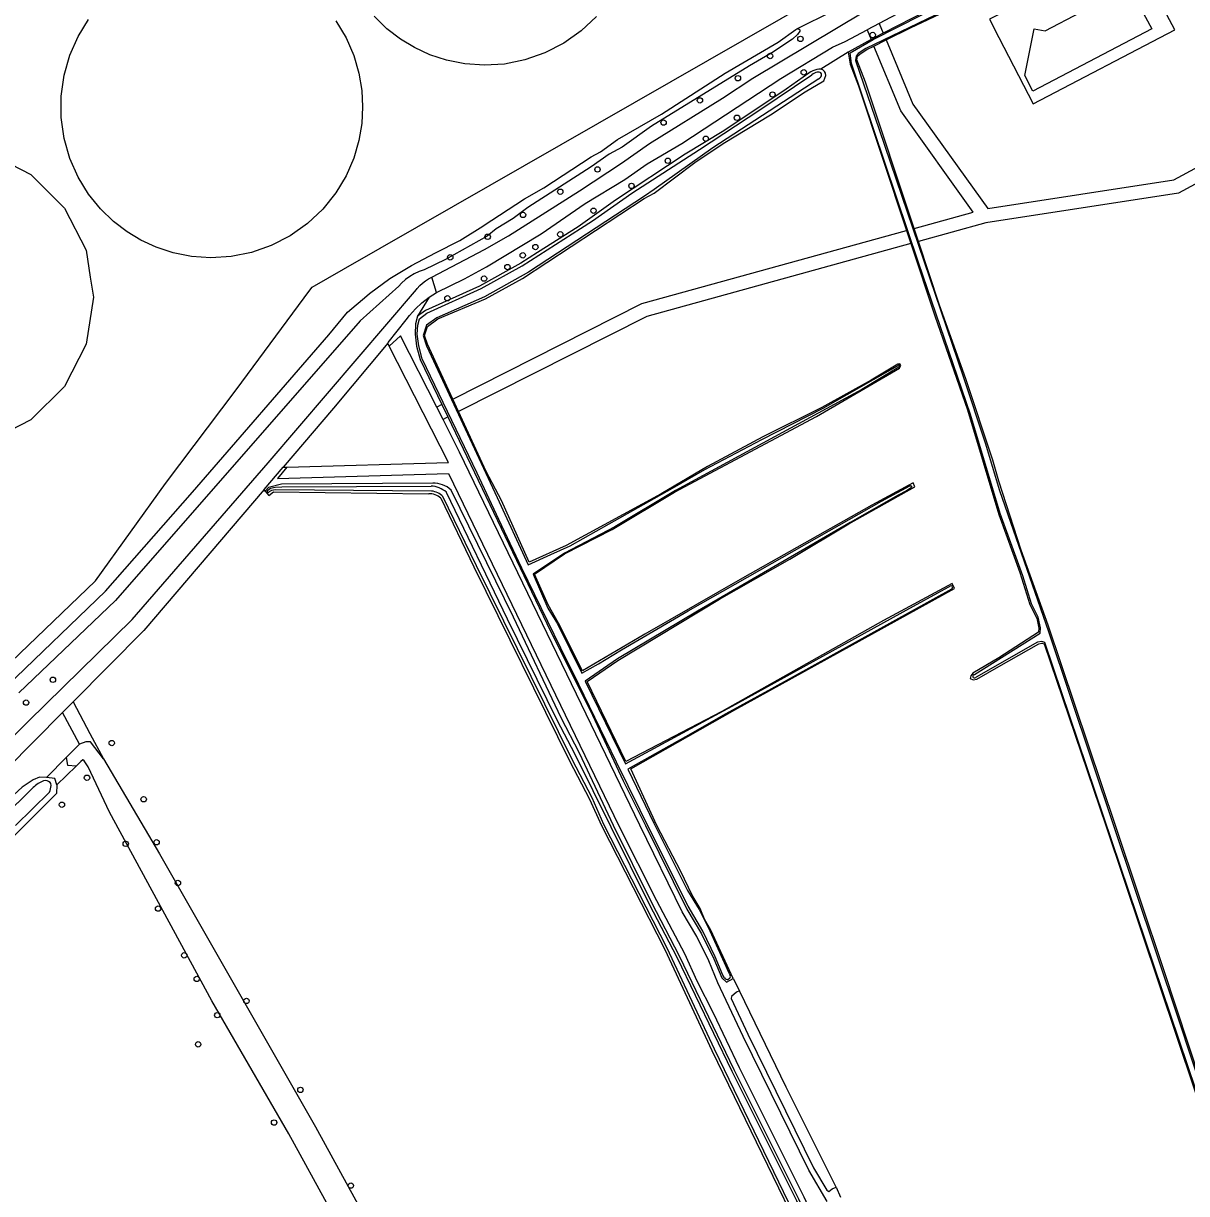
# Model space of a CAD drawing. Extents: x 162722 to 165099, y 384721 to 386283.
# Drawn here: x 163322.3 to 163534.2, y 385433 to 385646.1 of the extents above; entities that cross this region are included whole.
import ezdxf

# ---------------------------------------------------------------- set-up
doc = ezdxf.new("R2010")
doc.units = 0
for name, color, linetype in [('IMGEO_Bassin', 7, 'Continuous'), ('IMGEO_Boom', 7, 'Continuous'), ('IMGEO_Gemengd_bos', 7, 'Continuous'), ('IMGEO_Grasland_overig', 7, 'Continuous'), ('IMGEO_Groenvoorziening', 7, 'Continuous'), ('IMGEO_Loofbos', 7, 'Continuous'), ('IMGEO_Parkeervlak_open', 7, 'Continuous'), ('IMGEO_Rijbaan_lokaal_halfverhard', 7, 'Continuous'), ('IMGEO_Voetpad_onverhard', 7, 'Continuous'), ('IMGEO_Waterloop', 7, 'Continuous')]:
    doc.layers.add(name, color=color, linetype=linetype)

msp = doc.modelspace()

# ---------------------------------------------------------------- linework, layer by layer
at = {"layer": 'IMGEO_Bassin'}
for points in [[(163379.21, 385646.55), (163381.09, 385643.43), (163382.49, 385640.22), (163383.43, 385637.01), (163383.96, 385633.87), (163384.12, 385630.87), (163383.96, 385627.88), (163383.43, 385624.74), (163382.49, 385621.53), (163381.09, 385618.32), (163379.21, 385615.2), (163376.87, 385612.27), (163374.09, 385609.64), (163370.93, 385607.4), (163367.49, 385605.62), (163363.85, 385604.35), (163360.15, 385603.61), (163356.48, 385603.39), (163352.93, 385603.63), (163349.6, 385604.3), (163346.53, 385605.31), (163343.74, 385606.59), (163341.21, 385608.12), (163338.73, 385610.01), (163336.36, 385612.3), (163334.2, 385614.99), (163332.31, 385618.05), (163330.81, 385621.45), (163329.75, 385625.11), (163329.21, 385628.93), (163329.21, 385632.82), (163329.75, 385636.64), (163330.81, 385640.3), (163332.31, 385643.69), (163334.2, 385646.76)], [(163426.7, 385647.34), (163423.91, 385644.71), (163420.76, 385642.47), (163417.31, 385640.69), (163413.68, 385639.42), (163409.97, 385638.68), (163406.3, 385638.46), (163402.76, 385638.71), (163399.42, 385639.37), (163396.35, 385640.38), (163393.57, 385641.66), (163391.03, 385643.19), (163388.55, 385645.09), (163386.19, 385647.38)], [(163298.93, 385622.5), (163307.47, 385623.85), (163316.01, 385622.5), (163320.08, 385620.42), (163323.71, 385618.58), (163329.83, 385612.46), (163333.75, 385604.76), (163334.52, 385599.89), (163335.1, 385596.22), (163333.75, 385587.68), (163329.83, 385579.98), (163323.71, 385573.87), (163316.01, 385569.94), (163307.47, 385568.59), (163298.93, 385569.94), (163291.23, 385573.87), (163285.12, 385579.98), (163281.2, 385587.68), (163279.84, 385596.22), (163281.2, 385604.76), (163285.12, 385612.46), (163291.23, 385618.58), (163298.93, 385622.5)]]:
    msp.add_lwpolyline(points, dxfattribs=at)
at = {"layer": 'IMGEO_Boom'}
for centre in [(163477.01, 385643.97), (163463.85, 385643.26), (163458.33, 385640.14), (163464.46, 385637.17), (163452.47, 385636.1), (163458.76, 385633.13), (163445.55, 385632.06), (163452.3, 385628.89), (163438.93, 385628.02), (163446.62, 385625.07), (163439.7, 385621.06), (163426.89, 385619.48), (163433.08, 385616.49), (163420.12, 385615.42), (163426.16, 385611.97), (163413.33, 385611.2), (163406.89, 385607.22), (163420.12, 385607.67), (163415.58, 385605.35), (163400.07, 385603.48), (163413.28, 385603.84), (163410.49, 385601.7), (163406.23, 385599.6), (163399.56, 385596.02), (163327.71, 385526.55), (163322.83, 385522.39), (163338.43, 385515.03), (163333.92, 385508.71), (163329.36, 385503.8), (163344.24, 385504.79), (163340.97, 385496.67), (163346.6, 385496.96), (163350.48, 385489.54), (163346.87, 385484.88), (163351.63, 385476.37), (163353.91, 385472.07), (163362.96, 385468.06), (163357.64, 385465.47), (163354.17, 385460.16), (163372.79, 385451.87), (163368, 385445.92), (163381.97, 385434.43)]:
    msp.add_circle(centre, 0.489, dxfattribs=at)
at = {"layer": 'IMGEO_Gemengd_bos'}
for points in [[(163511.92, 385653.72), (163500, 385647.68), (163498.31, 385646.83), (163500, 385643.54), (163506.22, 385631.42), (163532.03, 385644.89), (163524.11, 385659.89), (163514.74, 385655.16)], [(163479.45, 385643.07), (163483.89, 385645.3), (163500, 385652.91), (163508.36, 385657.03), (163507.3, 385658.45)], [(163484.54, 385608.75), (163475.7, 385635.4), (163474.14, 385639.44), (163474.24, 385640.09), (163474.7, 385640.53), (163475.94, 385641.3), (163477.21, 385641.94)], [(163484.54, 385608.75), (163495.32, 385611.73), (163482.12, 385630.15), (163477.21, 385641.94)], [(163479.45, 385643.07), (163484.32, 385631.37), (163497.95, 385612.35), (163531.87, 385617.59), (163558.1, 385631.71)], [(163472.52, 385640.87), (163467.57, 385637.77)], [(163472.52, 385640.87), (163472.92, 385638.66), (163474.4, 385634.72), (163483.15, 385608.37)], [(163400.55, 385577.66), (163395.92, 385587.68), (163395.41, 385589.25), (163395.92, 385590.89), (163397.83, 385592.27), (163406.48, 385595.93), (163413.21, 385599.65), (163435.42, 385614.19), (163437.23, 385615.16), (163444.64, 385620.74), (163449.77, 385624.18), (163458.39, 385629.45), (163464.72, 385633.6), (163468.1, 385635.63), (163468.45, 385636.59)], [(163559.33, 385629.53), (163532.68, 385615.19), (163497.64, 385609.78), (163485.33, 385606.38)], [(163400.55, 385577.66), (163434.98, 385595.07), (163483.15, 385608.37)], [(163483.94, 385605.99), (163435.88, 385592.73), (163401.6, 385575.39)], [(163483.94, 385605.99), (163488.32, 385592.8), (163494.25, 385575.72), (163500, 385556.66), (163503.83, 385546.09), (163505.61, 385540.24), (163506.9, 385537.75), (163507.26, 385535.92), (163507.23, 385535.24), (163500, 385530.52), (163495.27, 385527.75), (163494.87, 385527.29), (163494.77, 385526.78), (163495.32, 385526.53), (163495.96, 385526.68), (163500, 385528.98), (163507.25, 385533.1), (163507.83, 385533.23), (163508.21, 385533.1), (163519.46, 385500), (163542.07, 385432.67)], [(163543.36, 385433.29), (163530.11, 385473.56), (163521.25, 385500), (163508.96, 385536.48), (163504.06, 385550.18), (163500, 385562.72), (163498.87, 385566.57), (163493.98, 385581.34), (163489.19, 385594.76), (163485.33, 385606.38)], [(163451.58, 385472.12), (163447.52, 385480.95), (163446.38, 385482.96), (163445.56, 385484.88), (163444.12, 385487.31), (163442.06, 385491.63), (163437.71, 385500), (163432.99, 385510.33), (163451.91, 385521.07), (163491.88, 385543.2), (163491.48, 385544.06), (163478.97, 385537.33), (163449.53, 385520.79), (163432.05, 385511.68), (163425.03, 385526.23), (163430.61, 385530.08), (163449.14, 385541.24), (163461.91, 385548.52), (163472.67, 385554.95), (163484.67, 385561.7), (163484.39, 385562.39), (163476.84, 385558.37), (163453.27, 385545.04), (163435.52, 385534.85), (163424.16, 385528.15), (163419.76, 385536.86), (163417.89, 385540.19), (163415.39, 385545.76), (163420.9, 385549.46), (163429.55, 385553.93), (163440.94, 385560.74), (163466.77, 385574.52), (163481.92, 385583.3), (163482.15, 385583.8), (163481.98, 385584.08), (163481.6, 385584.01), (163476.74, 385581.12), (163467.74, 385576.14), (163456.98, 385570.76), (163446.92, 385565.4), (163438.5, 385560.44), (163421.16, 385550.98), (163414.46, 385547.96), (163409.39, 385559.21), (163406.63, 385564.5), (163401.6, 385575.39)], [(163451.58, 385472.12), (163452.78, 385469.9)], [(163470.34, 385434.16), (163471.15, 385432.31)]]:
    msp.add_lwpolyline(points, dxfattribs=at)
msp.add_arc((163467.32, 385636.67), 1.13, 356.0504, 76.9887, dxfattribs=at)
at = {"layer": 'IMGEO_Grasland_overig'}
for points in [[(163534.35, 385674.09), (163534.17, 385674), (163525.08, 385669.77), (163500, 385657.14), (163486.69, 385650.61), (163478.19, 385646.07)], [(163396.75, 385599.85), (163406.34, 385604.93), (163410.67, 385607.4), (163423.59, 385615.59), (163431.27, 385620.64), (163436.36, 385624.21), (163449.64, 385632.46), (163455.21, 385636.1), (163475.42, 385648.18)], [(163478.19, 385646.07), (163475.98, 385644.89)], [(163478.19, 385646.07), (163478.93, 385644.31)], [(163397.58, 385597.08), (163402.67, 385599.59), (163406.67, 385601.75), (163416.63, 385607.76), (163424.66, 385613.26), (163431.9, 385617.66), (163435.93, 385620.49), (163442.24, 385624.2), (163460.27, 385636.06), (163469.68, 385641.77), (163471.99, 385642.76), (163475.98, 385644.89)], [(163475.98, 385644.89), (163476.71, 385643.14)], [(163478.93, 385644.31), (163477.51, 385643.58), (163476.71, 385643.14)], [(163477.21, 385641.94), (163479.45, 385643.07)], [(163483.15, 385608.37), (163483.94, 385605.99)], [(163485.33, 385606.38), (163484.54, 385608.75)], [(163398.57, 385576.66), (163397.62, 385576.18)], [(163398.57, 385576.66), (163399.65, 385574.41)], [(163401.6, 385575.39), (163400.55, 385577.66)], [(163399.65, 385574.41), (163398.76, 385573.96)], [(163332.54, 385514.83), (163329.47, 385520.6)], [(163330.21, 385512.46), (163326.57, 385508.73)], [(163328.45, 385507.41), (163328.07, 385508.59), (163326.57, 385508.73)]]:
    msp.add_lwpolyline(points, dxfattribs=at)
at = {"layer": 'IMGEO_Groenvoorziening'}
for points in [[(163315.49, 385525.45), (163335.49, 385544.55), (163348.2, 385562.28), (163361.11, 385579.33), (163374.5, 385597.48), (163374.91, 385598.04), (163380.63, 385601.32), (163500, 385669.75), (163517.69, 385679.93), (163509.7, 385694.68), (163506.76, 385700.84), (163502.39, 385709.04), (163500, 385712.95), (163495.09, 385722.38), (163483.62, 385742.55), (163477.1, 385759.27), (163475.07, 385764.06)], [(163507.3, 385658.45), (163500, 385654.75), (163486.72, 385648.29), (163478.93, 385644.31)], [(163463.21, 385645.09), (163469.84, 385648.34)], [(163476.71, 385643.14), (163472.52, 385640.87)], [(163467.57, 385637.77), (163467.19, 385637.74), (163466.82, 385637.68), (163466.45, 385637.58), (163466.09, 385637.45), (163465.75, 385637.28), (163465.42, 385637.09), (163465.35, 385637.04), (163461.26, 385634.08), (163449.9, 385626.54), (163442.87, 385622.28), (163430.14, 385613.89), (163423.39, 385609.03), (163415.96, 385604.34), (163412.94, 385602.41), (163405.38, 385598.24), (163395.59, 385593.81), (163394.12, 385592.74)], [(163396.21, 385596.2), (163394.12, 385592.74)], [(163394.12, 385592.74), (163393.72, 385591.34), (163393.67, 385589.48), (163393.95, 385587.28), (163394.62, 385584.89), (163398.57, 385576.66)], [(163399.65, 385574.41), (163417.68, 385536.79), (163426, 385520.08), (163431.57, 385508.15), (163435.62, 385500), (163443.18, 385484.8), (163445.85, 385480.27), (163448.09, 385475.76), (163449.53, 385472.27), (163450.36, 385471.46), (163451.58, 385472.12)], [(163396.88, 385562.33), (163369.34, 385562.16), (163366.97, 385561.54), (163366.35, 385560.92)], [(163475.96, 385405.84), (163469.35, 385419.53), (163463.56, 385431.94), (163451.8, 385455.51), (163441.81, 385476.23), (163436.77, 385485.92), (163429.79, 385500), (163423.6, 385513.19), (163420.3, 385519.6), (163411.59, 385537.97), (163400.22, 385561.1)], [(163326.57, 385508.73), (163325.28, 385508.83), (163324.1, 385508.32), (163322.14, 385506.98), (163298.7, 385485.47), (163283.23, 385471.26), (163271.25, 385460.29), (163247.88, 385439.91), (163238.71, 385430.01), (163229.93, 385420.61), (163215.28, 385406.64), (163213.72, 385405), (163213.67, 385404.96)]]:
    msp.add_lwpolyline(points, dxfattribs=at)
msp.add_arc((163397.06, 385557.67), 4.67, 47.3494, 92.2754, dxfattribs=at)
at = {"layer": 'IMGEO_Loofbos'}
for points in [[(163388.98, 385587.3), (163388.69, 385587.86)], [(163369.62, 385565.24), (163370.33, 385565.26)], [(163366.35, 385560.92), (163366.16, 385561.18)], [(163366.35, 385560.92), (163367.03, 385560.08), (163367.87, 385560.76), (163396.14, 385560.42)], [(163398.34, 385559.61), (163404.38, 385547.09), (163421.8, 385511.8), (163425.46, 385504.81), (163427.6, 385500), (163439.15, 385477.46), (163447.74, 385459.06), (163473.98, 385404.9)], [(163331.39, 385522.54), (163334.43, 385516.78), (163336.9, 385512.16)], [(163331.93, 385510.83), (163328.45, 385507.41)], [(163328.45, 385507.41), (163328.36, 385505.81), (163307.64, 385485.26), (163255.93, 385437.78), (163236.23, 385419.81)]]:
    msp.add_lwpolyline(points, dxfattribs=at)
msp.add_arc((163396.33, 385557.53), 2.89, 45.9496, 93.6491, dxfattribs=at)
at = {"layer": 'IMGEO_Parkeervlak_open'}
msp.add_lwpolyline([(163518.9, 385653.39), (163522.41, 385655.24), (163527.84, 385645.1), (163506.19, 385633.72), (163504.74, 385636.57), (163506.44, 385645.1), (163508.42, 385644.75), (163514.89, 385648.11), (163511.92, 385653.72)], dxfattribs=at)
at = {"layer": 'IMGEO_Rijbaan_lokaal_halfverhard'}
for points in [[(163308.92, 385504.6), (163323.29, 385519.02), (163342.12, 385537.53), (163366.89, 385566.04), (163393.9, 385597.64), (163394.06, 385597.83), (163394.52, 385598.32), (163395.02, 385598.78), (163395.57, 385599.18), (163396.14, 385599.54), (163396.75, 385599.85)], [(163397.58, 385597.08), (163396.75, 385599.85)], [(163396.21, 385596.2), (163397.58, 385597.08)], [(163388.69, 385587.86), (163388.75, 385587.94), (163392.07, 385592.12), (163392.64, 385592.87), (163393.73, 385594.08), (163394.92, 385595.2), (163396.21, 385596.2)], [(163388.69, 385587.86), (163378.84, 385576.03), (163369.62, 385565.24)], [(163366.16, 385561.18), (163369.62, 385565.24)], [(163366.16, 385561.18), (163344.26, 385535.54), (163331.39, 385522.54)], [(163329.47, 385520.6), (163331.39, 385522.54)], [(163329.47, 385520.6), (163309.07, 385500), (163267.91, 385461.63), (163241.71, 385437.43), (163223.97, 385419.16), (163217.99, 385412.54), (163216.27, 385410.8), (163214.39, 385409.21), (163212.37, 385407.79), (163210.24, 385406.55), (163208, 385405.52), (163205.67, 385404.68), (163203.29, 385404.06), (163200.85, 385403.65), (163198.39, 385403.46), (163198.08, 385403.47)]]:
    msp.add_lwpolyline(points, dxfattribs=at)
at = {"layer": 'IMGEO_Voetpad_onverhard'}
for points in [[(163397.62, 385576.18), (163391, 385589.21), (163388.98, 385587.3)], [(163370.33, 385565.26), (163399.77, 385566.09), (163388.98, 385587.3)], [(163398.76, 385573.96), (163397.62, 385576.18)], [(163468.74, 385431.53), (163465.36, 385437.22), (163453.39, 385461.59), (163448.83, 385471.34), (163447.18, 385475.34), (163444.97, 385479.79), (163442.3, 385484.32), (163434.6, 385500.05), (163401.79, 385568), (163398.76, 385573.96)], [(163370.33, 385565.26), (163368.63, 385563.21), (163399.77, 385564.09), (163430.79, 385499.98), (163437.66, 385486.37), (163442.71, 385476.68), (163445.01, 385471.73), (163447.96, 385465.88), (163452.7, 385455.95), (163464.46, 385432.38), (163470.25, 385419.96), (163477.34, 385405.28), (163487.94, 385383.75), (163491.85, 385375.48), (163496.14, 385367.03), (163496.49, 385365.97), (163498.27, 385362.49), (163500.9, 385356.63), (163508.63, 385341.43), (163509.69, 385338.96)]]:
    msp.add_lwpolyline(points, dxfattribs=at)
at = {"layer": 'IMGEO_Waterloop'}
for points in [[(163495.46, 385527.48), (163495.55, 385527.53), (163507.52, 385535.05), (163507.58, 385536.03), (163507.14, 385537.93), (163505.92, 385540.4), (163504.35, 385545.48), (163500.25, 385556.84), (163494.83, 385574.84), (163485.44, 385602.35), (163473.13, 385638.77), (163472.9, 385640.74), (163477.1, 385643.13), (163485.95, 385647.61), (163506.61, 385657.77)], [(163507.32, 385656.75), (163475.78, 385641.53), (163474.38, 385640.61), (163473.98, 385640.11), (163473.86, 385639.35), (163478.21, 385626.75), (163493.49, 385581.75), (163497.49, 385569.71), (163500.08, 385561.01), (163509.01, 385535.35), (163532.61, 385465.02), (163542.81, 385434.01)], [(163301.42, 385508.21), (163337.28, 385542.7), (163353.16, 385560.7), (163377.98, 385589.37), (163381.37, 385593.52), (163384.9, 385596.47), (163385.4, 385596.88), (163389.1, 385599.62), (163393.04, 385602.02), (163397.38, 385604.3), (163401.81, 385606.53), (163406.02, 385609.15), (163406.08, 385609.19), (163413.61, 385614.16), (163417.1, 385616.11), (163425.73, 385621.8), (163427.43, 385622.68), (163430.52, 385624.92), (163438.55, 385629.58), (163450.17, 385637.04), (163459.81, 385642.68), (163463.04, 385644.94), (163463.05, 385644.96), (163463.07, 385644.98), (163463.1, 385645.01), (163463.12, 385645.03), (163463.15, 385645.05), (163463.17, 385645.07), (163463.21, 385645.09)], [(163463.21, 385645.09), (163463.24, 385645.1), (163463.27, 385645.11), (163463.3, 385645.11), (163463.33, 385645.12), (163463.37, 385645.12), (163463.4, 385645.12), (163463.43, 385645.11), (163463.46, 385645.1), (163463.5, 385645.09), (163463.53, 385645.08), (163463.56, 385645.06), (163463.58, 385645.04), (163463.61, 385645.02), (163463.63, 385645), (163463.65, 385644.97), (163463.67, 385644.95), (163463.69, 385644.92), (163463.71, 385644.89), (163463.72, 385644.86), (163463.72, 385644.82), (163463.73, 385644.79), (163463.73, 385644.76), (163463.73, 385644.72), (163463.73, 385644.69), (163463.32, 385644.07), (163462.41, 385643.23), (163461.72, 385642.8), (163458.92, 385640.88), (163454.56, 385638.36), (163436.71, 385627.38), (163431.36, 385623.54), (163429.01, 385622.25), (163425.75, 385619.98), (163414.23, 385612.58), (163411.52, 385610.55), (163408.42, 385608.64), (163406.79, 385607.33), (163399.21, 385603.1), (163395.3, 385601.23), (163394.4, 385600.89), (163393.53, 385600.48), (163392.71, 385599.98), (163391.94, 385599.42), (163391.21, 385598.79), (163390.69, 385598.25), (163383.65, 385591.91), (163339.1, 385540.96), (163321.51, 385524.18)], [(163450.01, 385472.26), (163449.73, 385472.76), (163448.33, 385476.08), (163446.09, 385480.77), (163443.4, 385485.33), (163436.77, 385498.52), (163430.35, 385511.52), (163423.5, 385525.68), (163420.21, 385532.31), (163413.12, 385546.85), (163408.94, 385555.76), (163404.99, 385564.16), (163394.98, 385585.02), (163394.34, 385587.37), (163394.08, 385589.48), (163394.18, 385591.1), (163394.48, 385592.25), (163395.84, 385593.34), (163405.71, 385597.83), (163413.17, 385601.95), (163423.78, 385608.7), (163426.01, 385610.12), (163433.15, 385615.18), (163445.46, 385623.14), (163456.43, 385630.33), (163465.94, 385636.74)], [(163467.23, 385635.99), (163447.88, 385623.39), (163437.24, 385615.86), (163435.44, 385614.59), (163414.31, 385600.78), (163406.33, 385596.27), (163397.61, 385592.49), (163395.76, 385591.11), (163395.14, 385589.27), (163395.75, 385587.37), (163408.64, 385559.77), (163414.26, 385547.46), (163418.4, 385549.35), (163421.92, 385550.95), (163428.99, 385554.95), (163440.58, 385561.45), (163446.46, 385564.87), (163456.79, 385570.31), (163467.98, 385576.01), (163481.52, 385583.75), (163481.62, 385583.8)], [(163481.87, 385583.57), (163481.79, 385583.48), (163475.01, 385579.43), (163441.08, 385561.01), (163430.06, 385554.41), (163420.89, 385549.6), (163415.18, 385545.81), (163417.86, 385539.6), (163419.59, 385536.75), (163424.05, 385527.76), (163427.09, 385529.47), (163431.25, 385531.99), (163443.43, 385539.09), (163464.99, 385551.39), (163478.59, 385559.06), (163483.75, 385561.84), (163483.87, 385561.88)], [(163366.8, 385561.02), (163366.87, 385561.09), (163367.37, 385561.43), (163368.18, 385561.64), (163369.4, 385561.66), (163396.59, 385561.83)], [(163396.68, 385560.91), (163368.28, 385561.16), (163367.53, 385561.04), (163367.11, 385560.76), (163367.02, 385560.73)], [(163399.36, 385560.73), (163410.43, 385537.65), (163419.48, 385519.27), (163422.75, 385513), (163429.33, 385499.78), (163436.32, 385485.69), (163441.36, 385476.01), (163451.35, 385455.29), (163463.11, 385431.72), (163468.89, 385419.31), (163474.57, 385407.55)], [(163484.11, 385561.66), (163484.07, 385561.55), (163483.15, 385560.98), (163481.67, 385560.19), (163472.92, 385555.19), (163445.09, 385539.05), (163430.52, 385530.39), (163424.62, 385526.32), (163431.97, 385511.24), (163452.09, 385522.09), (163482.53, 385538.94), (163490.73, 385543.4)], [(163473.57, 385406.92), (163473.49, 385407.07), (163473.41, 385407.22), (163448.2, 385459.27), (163439.6, 385477.68), (163428.06, 385500.22), (163425.91, 385505.03), (163422.25, 385512.03), (163404.83, 385547.31), (163398.74, 385559.93)], [(163491.47, 385543.17), (163491.35, 385543.06), (163458.55, 385524.91), (163450.27, 385520.33), (163442.92, 385516.16), (163432.4, 385510.26), (163437.14, 385500.43), (163443.3, 385488.15), (163445.39, 385484.72), (163447.35, 385480.85), (163450.84, 385473.19), (163451.04, 385472.69)], [(163490.73, 385543.4), (163491.11, 385543.6)], [(163491.47, 385543.58), (163491.53, 385543.49)], [(163541.98, 385433.8), (163508.37, 385533.33), (163507.8, 385533.51), (163507.02, 385533.41), (163495.87, 385527.03), (163495.77, 385526.98)], [(163330.21, 385512.46), (163332.54, 385514.83)], [(163336.9, 385512.16), (163334.55, 385515.24), (163333.71, 385515.24), (163332.54, 385514.83)], [(163331.93, 385510.83), (163330.45, 385510.92), (163330.21, 385512.46)], [(163387.98, 385413.61), (163378.29, 385430.01), (163370.67, 385443.87), (163356.65, 385468.07), (163337.99, 385502.45), (163334.11, 385510.72), (163333.54, 385511.61), (163333.32, 385511.91), (163333.15, 385511.94), (163332.8, 385511.69), (163331.93, 385510.83)], [(163336.9, 385512.16), (163347.15, 385494.84), (163375.55, 385445.11), (163401.03, 385398.55), (163403.63, 385394.07), (163405, 385391.41), (163405.76, 385388.08)], [(163327.4, 385507.32), (163327.35, 385507.65), (163327.21, 385507.86)], [(163324.13, 385506.93), (163318.47, 385501.36), (163302.15, 385486.94), (163283.98, 385470.16), (163266.19, 385453.8), (163253.43, 385442.24), (163241.39, 385430.32), (163223.71, 385413.46), (163222.46, 385412.06), (163219.69, 385409.47), (163217.42, 385407.87), (163215.42, 385406.04), (163214.55, 385405.16), (163214.28, 385404.84), (163214.11, 385404.58)], [(163320.9, 385500), (163327.08, 385506.07)], [(163450.87, 385472.08), (163450.68, 385471.98)], [(163452.78, 385469.9), (163452.2, 385469.67), (163451.3, 385468.9), (163451.26, 385468.5), (163454.29, 385462.02), (163466.24, 385437.7), (163468.67, 385433.62), (163469.01, 385433.38), (163469.62, 385433.86), (163470.34, 385434.16)], [(163470.34, 385434.16), (163461.25, 385452.38), (163452.78, 385469.9)]]:
    msp.add_lwpolyline(points, dxfattribs=at)
for centre, radius, start, end in [((163467.55, 385634.51), 2.75, 103.5579, 125.9249), ((163467.1, 385636.48), 0.734, 50.6416, 105.7115), ((163465.05, 385638.46), 3.29, 311.3846, 319.9363), ((163467.14, 385636.69), 0.558, 320.2389, 39.9213), ((163481.81, 385583.35), 0.485, 99.0548, 112.8359), ((163481.76, 385583.68), 0.152, 353.5911, 100.4046), ((163481.74, 385583.67), 0.17, 320.7854, 356.4288), ((163367.02, 385560.85), 0.274, 143.0619, 175.2963), ((163366.9, 385560.87), 0.153, 178.5073, 236.6873), ((163366.93, 385560.98), 0.269, 243.6788, 287.8275), ((163396.26, 385556.95), 4.89, 50.6167, 86.1868), ((163396.31, 385557.48), 3.45, 45.1995, 83.9534), ((163483.93, 385561.71), 0.183, 50.6958, 109.3254), ((163483.89, 385561.69), 0.225, 352.8365, 45.6626), ((163491.27, 385543.32), 0.331, 53.226, 119.8376), ((163491.25, 385543.38), 0.302, 317.6295, 20.9538), ((163495.48, 385527.17), 0.268, 133.1809, 191.8772), ((163495.5, 385527.19), 0.289, 195.3073, 271.1462), ((163495.96, 385526.59), 1.02, 119.6041, 130.8035), ((163495.44, 385527.58), 0.682, 274.831, 298.9906), ((163328.13, 385502.85), 5.72, 111.8051, 134.3971), ((163326.28, 385506.66), 1.52, 52.4324, 100.3272), ((163322.39, 385507.94), 5.05, 338.2061, 352.9499), ((163450.56, 385472.65), 0.676, 215.6938, 280.586), ((163450.59, 385472.49), 0.501, 304.1961, 23.7412)]:
    msp.add_arc(centre, radius, start, end, dxfattribs=at)

doc.saveas('drawing.dxf')
